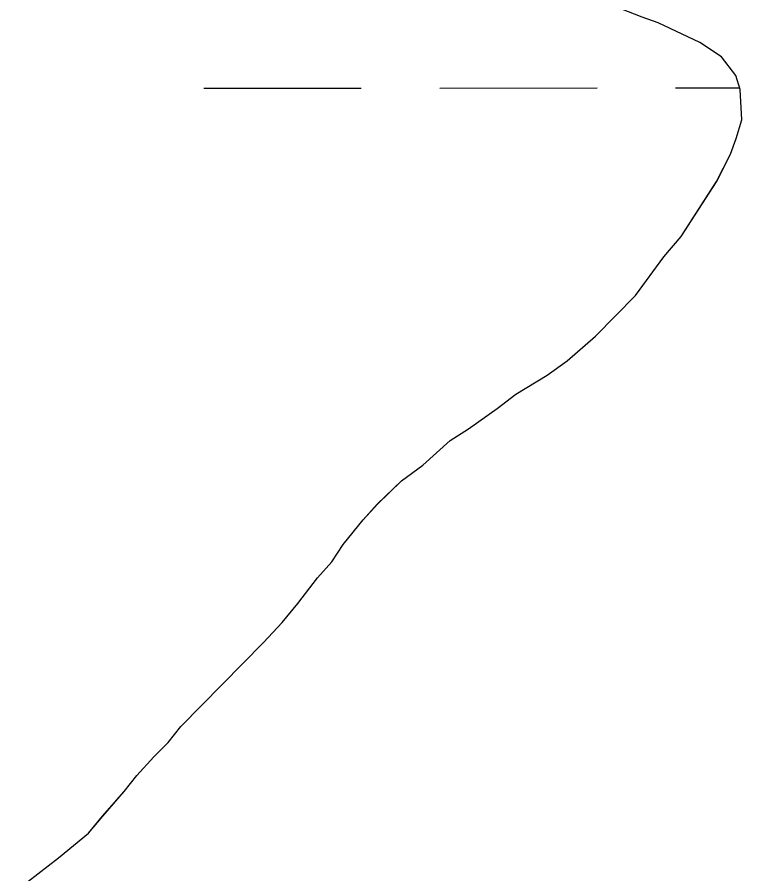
# Model space of a CAD drawing. Extents: x 3279314 to 3317160, y 734079 to 759431.
# Drawn here: x 3314179.8 to 3314327.3, y 745723.1 to 745897.3 of the extents above; entities that cross this region are included whole.
import ezdxf

# ---------------------------------------------------------------- set-up
doc = ezdxf.new("R2010")
doc.units = 0
for name, color, linetype in [('V-SITE-VEGE', 7, 'Continuous'), ('V-TOPO-SHOR', 7, 'Continuous'), ('V-WETL-SWMP', 7, 'Continuous')]:
    doc.layers.add(name, color=color, linetype=linetype)

msp = doc.modelspace()

# ---------------------------------------------------------------- linework, layer by layer
at = {"layer": 'V-SITE-VEGE'}
for p, q in [((3314306.97, 745897.31), (3314295.26, 745901.9)), ((3314310.19, 745896.16), (3314306.97, 745897.31)), ((3314318.69, 745892.13), (3314310.19, 745896.16)), ((3314323.08, 745889.25), (3314318.69, 745892.13)), ((3314326.03, 745885.47), (3314323.08, 745889.25)), ((3314326.92, 745882.56), (3314326.03, 745885.47)), ((3314327.26, 745876.43), (3314326.92, 745882.56)), ((3314326.12, 745872.63), (3314327.26, 745876.43)), ((3314324.97, 745869.41), (3314326.12, 745872.63)), ((3314322.09, 745863.84), (3314324.97, 745869.41)), ((3314314.87, 745852.7), (3314322.09, 745863.84)), ((3314311.4, 745848.59), (3314314.87, 745852.7)), ((3314305.62, 745840.67), (3314311.4, 745848.59)), ((3314297.5, 745832.44), (3314305.62, 745840.67)), ((3314291.7, 745827.44), (3314297.5, 745832.44)), ((3314287.63, 745824.49), (3314291.7, 745827.44)), ((3314281.23, 745820.66), (3314287.63, 745824.49)), ((3314277.46, 745817.71), (3314281.23, 745820.66)), ((3314271.65, 745813.58), (3314277.46, 745817.71)), ((3314267.87, 745811.22), (3314271.65, 745813.58)), ((3314262.36, 745806.22), (3314267.87, 745811.22)), ((3314258, 745802.98), (3314262.36, 745806.22)), ((3314253.08, 745798.28), (3314258, 745802.98)), ((3314250.18, 745795.05), (3314253.08, 745798.28)), ((3314246.13, 745790.06), (3314250.18, 745795.05)), ((3314243.82, 745786.54), (3314246.13, 745790.06)), ((3314240.92, 745783.31), (3314243.82, 745786.54)), ((3314236.87, 745778.03), (3314240.92, 745783.31)), ((3314233.69, 745774.21), (3314236.87, 745778.03)), ((3314229.92, 745770.1), (3314233.69, 745774.21)), ((3314213.11, 745753.05), (3314229.92, 745770.1)), ((3314210.5, 745749.82), (3314213.11, 745753.05)), ((3314207.6, 745746.88), (3314210.5, 745749.82)), ((3314204.13, 745743.06), (3314207.6, 745746.88)), ((3314201.52, 745739.83), (3314204.13, 745743.06)), ((3314197.18, 745734.84), (3314201.52, 745739.83)), ((3314194.28, 745731.32), (3314197.18, 745734.84)), ((3314188.19, 745726.32), (3314194.28, 745731.32)), ((3314179.77, 745719.84), (3314188.19, 745726.32))]:
    msp.add_line(p, q, dxfattribs=at)
at = {"layer": 'V-TOPO-SHOR'}
for p, q in [((3314310.19, 745896.16), (3314306.97, 745897.31)), ((3314310.19, 745896.16), (3314306.97, 745897.31)), ((3314318.68, 745892.14), (3314310.19, 745896.16)), ((3314318.68, 745892.14), (3314310.19, 745896.16)), ((3314323.08, 745889.25), (3314318.68, 745892.14)), ((3314323.08, 745889.25), (3314318.68, 745892.14)), ((3314326.02, 745885.47), (3314323.08, 745889.25)), ((3314326.02, 745885.47), (3314323.08, 745889.25)), ((3314326.92, 745882.56), (3314326.02, 745885.47)), ((3314326.92, 745882.56), (3314326.02, 745885.47)), ((3314327.25, 745876.43), (3314326.92, 745882.56)), ((3314327.25, 745876.43), (3314326.92, 745882.56)), ((3314326.11, 745872.63), (3314327.25, 745876.43)), ((3314326.11, 745872.63), (3314327.25, 745876.43)), ((3314324.97, 745869.41), (3314326.11, 745872.63)), ((3314324.97, 745869.41), (3314326.11, 745872.63)), ((3314322.09, 745863.85), (3314324.97, 745869.41)), ((3314322.09, 745863.85), (3314324.97, 745869.41)), ((3314314.87, 745852.7), (3314322.09, 745863.85)), ((3314314.87, 745852.7), (3314322.09, 745863.85)), ((3314311.39, 745848.59), (3314314.87, 745852.7)), ((3314311.39, 745848.59), (3314314.87, 745852.7)), ((3314305.61, 745840.67), (3314311.39, 745848.59)), ((3314305.61, 745840.67), (3314311.39, 745848.59)), ((3314297.49, 745832.44), (3314305.61, 745840.67)), ((3314297.49, 745832.44), (3314305.61, 745840.67)), ((3314291.69, 745827.44), (3314297.49, 745832.44)), ((3314291.69, 745827.44), (3314297.49, 745832.44)), ((3314287.62, 745824.5), (3314291.69, 745827.44)), ((3314287.62, 745824.5), (3314291.69, 745827.44)), ((3314281.23, 745820.66), (3314287.62, 745824.5)), ((3314281.23, 745820.66), (3314287.62, 745824.5)), ((3314277.45, 745817.71), (3314281.23, 745820.66)), ((3314277.45, 745817.71), (3314281.23, 745820.66)), ((3314271.65, 745813.58), (3314277.45, 745817.71)), ((3314271.65, 745813.58), (3314277.45, 745817.71)), ((3314267.87, 745811.22), (3314271.65, 745813.58)), ((3314267.87, 745811.22), (3314271.65, 745813.58)), ((3314262.36, 745806.22), (3314267.87, 745811.22)), ((3314262.36, 745806.22), (3314267.87, 745811.22)), ((3314258, 745802.98), (3314262.36, 745806.22)), ((3314258, 745802.98), (3314262.36, 745806.22)), ((3314253.07, 745798.28), (3314258, 745802.98)), ((3314253.07, 745798.28), (3314258, 745802.98)), ((3314250.17, 745795.05), (3314253.07, 745798.28)), ((3314250.17, 745795.05), (3314253.07, 745798.28)), ((3314246.12, 745790.06), (3314250.17, 745795.05)), ((3314246.12, 745790.06), (3314250.17, 745795.05)), ((3314243.81, 745786.54), (3314246.12, 745790.06)), ((3314243.81, 745786.54), (3314246.12, 745790.06)), ((3314240.91, 745783.31), (3314243.81, 745786.54)), ((3314240.91, 745783.31), (3314243.81, 745786.54)), ((3314236.86, 745778.03), (3314240.91, 745783.31)), ((3314236.86, 745778.03), (3314240.91, 745783.31)), ((3314233.68, 745774.21), (3314236.86, 745778.03)), ((3314233.68, 745774.21), (3314236.86, 745778.03)), ((3314229.91, 745770.1), (3314233.68, 745774.21)), ((3314229.91, 745770.1), (3314233.68, 745774.21)), ((3314213.1, 745753.05), (3314229.91, 745770.1)), ((3314213.1, 745753.05), (3314229.91, 745770.1)), ((3314210.5, 745749.82), (3314213.1, 745753.05)), ((3314210.5, 745749.82), (3314213.1, 745753.05)), ((3314207.6, 745746.88), (3314210.5, 745749.82)), ((3314207.6, 745746.88), (3314210.5, 745749.82)), ((3314204.12, 745743.07), (3314207.6, 745746.88)), ((3314204.12, 745743.07), (3314207.6, 745746.88)), ((3314201.52, 745739.84), (3314204.12, 745743.07)), ((3314201.52, 745739.84), (3314204.12, 745743.07)), ((3314197.17, 745734.84), (3314201.52, 745739.84)), ((3314197.17, 745734.84), (3314201.52, 745739.84)), ((3314194.28, 745731.32), (3314197.17, 745734.84)), ((3314194.28, 745731.32), (3314197.17, 745734.84)), ((3314188.18, 745726.32), (3314194.28, 745731.32)), ((3314188.18, 745726.32), (3314194.28, 745731.32)), ((3314179.76, 745719.84), (3314188.18, 745726.32)), ((3314179.76, 745719.84), (3314188.18, 745726.32))]:
    msp.add_line(p, q, dxfattribs=at)
at = {"layer": 'V-WETL-SWMP'}
for p, q in [((3314310.19, 745896.16), (3314306.97, 745897.31)), ((3314310.19, 745896.16), (3314306.97, 745897.31)), ((3314318.68, 745892.14), (3314310.19, 745896.16)), ((3314318.68, 745892.14), (3314310.19, 745896.16)), ((3314323.08, 745889.25), (3314318.68, 745892.14)), ((3314323.08, 745889.25), (3314318.68, 745892.14)), ((3314326.02, 745885.47), (3314323.08, 745889.25)), ((3314326.02, 745885.47), (3314323.08, 745889.25)), ((3314326.92, 745882.56), (3314326.02, 745885.47)), ((3314326.92, 745882.56), (3314326.02, 745885.47)), ((3314217.78, 745882.87), (3314249.78, 745882.88)), ((3314265.78, 745882.89), (3314297.78, 745882.91)), ((3314313.78, 745882.92), (3314326.81, 745882.92)), ((3314327.25, 745876.43), (3314326.92, 745882.56)), ((3314327.25, 745876.43), (3314326.92, 745882.56)), ((3314326.11, 745872.63), (3314327.25, 745876.43)), ((3314326.11, 745872.63), (3314327.25, 745876.43)), ((3314324.97, 745869.41), (3314326.11, 745872.63)), ((3314324.97, 745869.41), (3314326.11, 745872.63)), ((3314322.09, 745863.85), (3314324.97, 745869.41)), ((3314322.09, 745863.85), (3314324.97, 745869.41)), ((3314314.87, 745852.7), (3314322.09, 745863.85)), ((3314314.87, 745852.7), (3314322.09, 745863.85)), ((3314311.39, 745848.59), (3314314.87, 745852.7)), ((3314311.39, 745848.59), (3314314.87, 745852.7)), ((3314305.61, 745840.67), (3314311.39, 745848.59)), ((3314305.61, 745840.67), (3314311.39, 745848.59)), ((3314297.49, 745832.44), (3314305.61, 745840.67)), ((3314297.49, 745832.44), (3314305.61, 745840.67)), ((3314291.69, 745827.44), (3314297.49, 745832.44)), ((3314291.69, 745827.44), (3314297.49, 745832.44)), ((3314287.62, 745824.5), (3314291.69, 745827.44)), ((3314287.62, 745824.5), (3314291.69, 745827.44)), ((3314281.23, 745820.66), (3314287.62, 745824.5)), ((3314281.23, 745820.66), (3314287.62, 745824.5)), ((3314277.45, 745817.71), (3314281.23, 745820.66)), ((3314277.45, 745817.71), (3314281.23, 745820.66)), ((3314271.65, 745813.58), (3314277.45, 745817.71)), ((3314271.65, 745813.58), (3314277.45, 745817.71)), ((3314267.87, 745811.22), (3314271.65, 745813.58)), ((3314267.87, 745811.22), (3314271.65, 745813.58)), ((3314262.36, 745806.22), (3314267.87, 745811.22)), ((3314262.36, 745806.22), (3314267.87, 745811.22)), ((3314258, 745802.98), (3314262.36, 745806.22)), ((3314258, 745802.98), (3314262.36, 745806.22)), ((3314253.07, 745798.28), (3314258, 745802.98)), ((3314253.07, 745798.28), (3314258, 745802.98)), ((3314250.17, 745795.05), (3314253.07, 745798.28)), ((3314250.17, 745795.05), (3314253.07, 745798.28)), ((3314246.12, 745790.06), (3314250.17, 745795.05)), ((3314246.12, 745790.06), (3314250.17, 745795.05)), ((3314243.81, 745786.54), (3314246.12, 745790.06)), ((3314243.81, 745786.54), (3314246.12, 745790.06)), ((3314240.91, 745783.31), (3314243.81, 745786.54)), ((3314240.91, 745783.31), (3314243.81, 745786.54)), ((3314236.86, 745778.03), (3314240.91, 745783.31)), ((3314236.86, 745778.03), (3314240.91, 745783.31)), ((3314233.68, 745774.21), (3314236.86, 745778.03)), ((3314233.68, 745774.21), (3314236.86, 745778.03)), ((3314229.91, 745770.1), (3314233.68, 745774.21)), ((3314229.91, 745770.1), (3314233.68, 745774.21)), ((3314213.1, 745753.05), (3314229.91, 745770.1)), ((3314213.1, 745753.05), (3314229.91, 745770.1)), ((3314210.5, 745749.82), (3314213.1, 745753.05)), ((3314210.5, 745749.82), (3314213.1, 745753.05)), ((3314207.6, 745746.88), (3314210.5, 745749.82)), ((3314207.6, 745746.88), (3314210.5, 745749.82)), ((3314204.12, 745743.07), (3314207.6, 745746.88)), ((3314204.12, 745743.07), (3314207.6, 745746.88)), ((3314201.52, 745739.84), (3314204.12, 745743.07)), ((3314201.52, 745739.84), (3314204.12, 745743.07)), ((3314197.17, 745734.84), (3314201.52, 745739.84)), ((3314197.17, 745734.84), (3314201.52, 745739.84)), ((3314194.28, 745731.32), (3314197.17, 745734.84)), ((3314194.28, 745731.32), (3314197.17, 745734.84)), ((3314188.18, 745726.32), (3314194.28, 745731.32)), ((3314188.18, 745726.32), (3314194.28, 745731.32)), ((3314179.76, 745719.84), (3314188.18, 745726.32)), ((3314179.76, 745719.84), (3314188.18, 745726.32))]:
    msp.add_line(p, q, dxfattribs=at)

doc.saveas('drawing.dxf')
